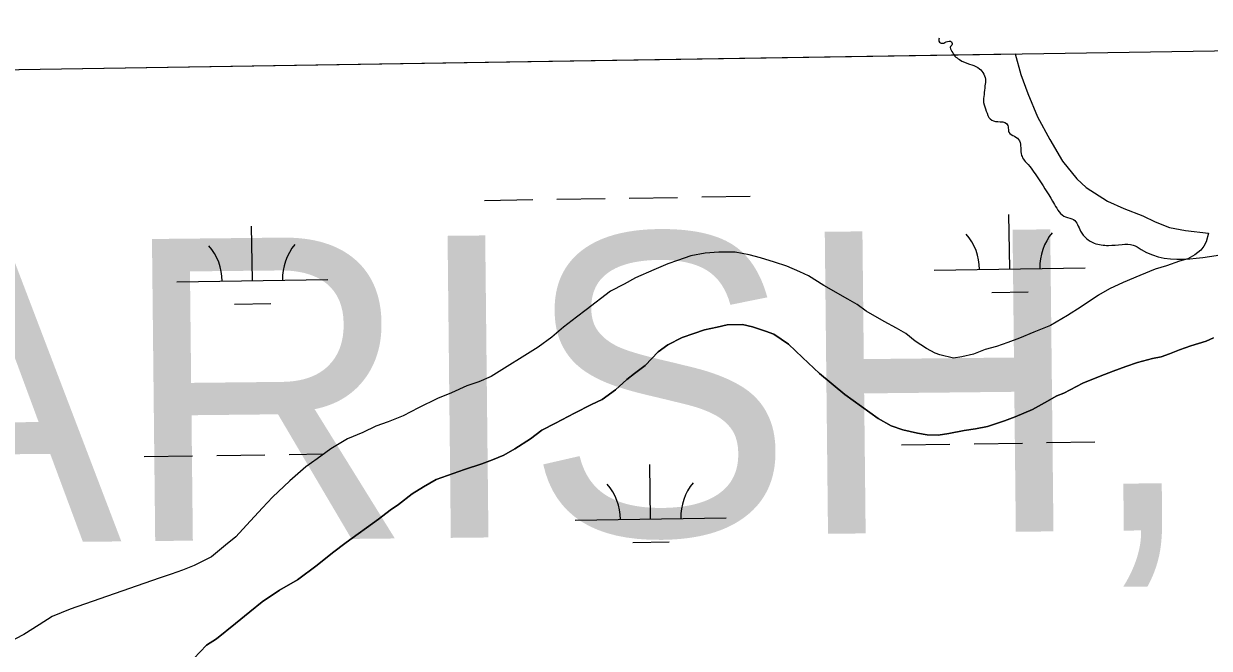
# Model space of a CAD drawing. Extents: x 3823584 to 3861785, y 301729 to 327625.
# Drawn here: x 3857442 to 3858228, y 325413 to 325827 of the extents above; entities that cross this region are included whole.
import ezdxf

# ---------------------------------------------------------------- set-up
doc = ezdxf.new("R2010")
doc.units = 0
for name, color, linetype in [('V-GRID-FRAM', 7, 'Continuous'), ('V-RIVR-EDGE', 7, 'Continuous'), ('V-TOPO-GNAM-IDEN', 7, 'Continuous'), ('V-TOPO-SHOR', 7, 'Continuous'), ('V-WETL-SWMP', 7, 'Continuous')]:
    doc.layers.add(name, color=color, linetype=linetype)

msp = doc.modelspace()

# ---------------------------------------------------------------- linework, layer by layer
at = {"layer": 'V-GRID-FRAM'}
msp.add_lwpolyline([(3827552.18, 325335.99), (3859397.29, 325827), (3859685.54, 307646.85), (3827824.57, 307155.59), (3827552.18, 325335.99)], dxfattribs=at)
at = {"layer": 'V-RIVR-EDGE'}
msp.add_spline([(3858048.68, 325817.51), (3858048.24, 325816.16), (3858050, 325814.1), (3858053.22, 325814.97), (3858056.74, 325814.96), (3858057.03, 325812.91), (3858056.14, 325812.03), (3858057.02, 325808.52), (3858059.06, 325805.58), (3858061.98, 325803.23), (3858068.71, 325800.28), (3858074.28, 325797.93), (3858079.24, 325790.3), (3858078.93, 325785.9), (3858078.33, 325780.04), (3858078.03, 325774.77), (3858079.77, 325769.2), (3858082.39, 325763.92), (3858087.37, 325762.15), (3858093.23, 325760.96), (3858094.39, 325757.74), (3858094.68, 325755.1), (3858098.48, 325752.45), (3858101.7, 325749.52), (3858103.14, 325739.84), (3858107.52, 325733.68), (3858114.82, 325723.7), (3858125.03, 325707.27), (3858132.34, 325699.05), (3858137.61, 325697.27), (3858142.27, 325689.64), (3858151.34, 325681.71), (3858160.71, 325680.22), (3858169.79, 325680.79), (3858177.12, 325680.48), (3858182.38, 325677.53), (3858249.77, 325676.19), (3858298.12, 325678.42), (3858315.71, 325683.06), (3858321.57, 325685.98), (3858325.97, 325685.97), (3858342.07, 325681.83), (3858349.69, 325680.93), (3858359.36, 325680.61), (3858370.2, 325682.05), (3858379.87, 325681.73), (3858391.29, 325680.24), (3858397.73, 325677.88), (3858402.12, 325673.77), (3858405.03, 325667.9), (3858406.19, 325663.5), (3858404.71, 325657.65), (3858405.29, 325654.13), (3858410.83, 325643.27), (3858414.33, 325635.65), (3858419.58, 325626.55), (3858421.91, 325623.62)], degree=3, dxfattribs=at)
at = {"layer": 'V-TOPO-SHOR'}
for points in [[(3858227.09, 325688.36), (3858225.47, 325682.52), (3858223.89, 325679.8), (3858221.91, 325677.08), (3858217.97, 325674), (3858213.26, 325671.31), (3858207.78, 325669.8), (3858199.16, 325666.76), (3858191.72, 325664.48), (3858181.53, 325660.29), (3858170.55, 325655.7), (3858161.53, 325651.49), (3858154.07, 325647.27), (3858142.67, 325639.57), (3858133.64, 325633.8), (3858122.25, 325627.27), (3858111.28, 325622.68), (3858101.87, 325618.87), (3858094.03, 325615.82), (3858086.59, 325613.16), (3858079.15, 325611.28), (3858071.31, 325608.23), (3858063.48, 325606.35), (3858058.01, 325605.62), (3858049.05, 325607.66), (3858045.94, 325608.86), (3858040.11, 325612.04), (3858032.74, 325616.79), (3858026.54, 325621.93), (3858020.32, 325625.5), (3858012.16, 325629.87), (3858000.12, 325636.62), (3857994.31, 325640.98), (3857988.09, 325644.55), (3857972.17, 325653.68), (3857962.08, 325660.02), (3857956.25, 325662.81), (3857947.69, 325666.41), (3857939.52, 325669.22), (3857930.17, 325672.04), (3857922.77, 325674.07), (3857913.42, 325675.72), (3857902.48, 325675.82), (3857893.5, 325675.12), (3857884.11, 325673.26), (3857875.1, 325670.22), (3857868.83, 325667.94), (3857859.42, 325664.12), (3857847.27, 325658.77), (3857839.81, 325654.54), (3857830.78, 325649.95), (3857814.66, 325637.6), (3857808.36, 325632.59), (3857799.71, 325626.03), (3857791.84, 325619.47), (3857782.79, 325612.91), (3857751.76, 325593.3), (3857743.53, 325589.86), (3857735.69, 325587.2), (3857725.5, 325582.61), (3857716.09, 325578.8), (3857703.53, 325572.67), (3857693.33, 325567.3), (3857683.53, 325563.49), (3857675.31, 325560.44), (3857666.67, 325556.23), (3857656.48, 325552.03), (3857645.49, 325545.49), (3857636.44, 325538.94), (3857628.98, 325533.54), (3857618.34, 325524.28), (3857606.92, 325513.45), (3857600.21, 325506.48), (3857589.56, 325494.87), (3857582.46, 325487.13), (3857575.77, 325481.73), (3857566.32, 325474.01), (3857554.95, 325468.26), (3857547.11, 325465.21), (3857539.66, 325462.54), (3857531.83, 325459.89), (3857472.67, 325439.36), (3857460.91, 325434.4), (3857452.27, 325429.01), (3857442.05, 325422.47), (3857431.06, 325416.72)], [(3858230.29, 325619.08), (3858225.57, 325616.78), (3858215.36, 325613.74), (3858207.89, 325611.07), (3858201.21, 325608.4), (3858195.71, 325606.49), (3858189.82, 325605.37), (3858180.01, 325602.72), (3858172.15, 325600.05), (3858163.9, 325597), (3858155.25, 325593.56), (3858143.85, 325588.97), (3858131.26, 325582.43), (3858126.54, 325580.52), (3858118.27, 325575.9), (3858110.4, 325571.66), (3858099, 325566.68), (3858091.92, 325564.01), (3858080.53, 325560.2), (3858072.68, 325558.71), (3858065.23, 325557.6), (3858055.03, 325555.74), (3858047.97, 325554.63), (3858040.53, 325554.7), (3858034.28, 325555.94), (3858024.51, 325557.99), (3858016.7, 325560.8), (3858008.13, 325565.58), (3857985.96, 325581.46), (3857969.25, 325595.32), (3857957.99, 325606), (3857948.68, 325614.71), (3857938.95, 325621.46), (3857933.49, 325623.47), (3857924.9, 325626.29), (3857918.26, 325627.92), (3857908.07, 325627.62), (3857901.4, 325626.12), (3857893.16, 325624.24), (3857886.09, 325621.96), (3857878.23, 325619.29), (3857868.79, 325614.29), (3857862.48, 325609.65), (3857853.77, 325600.73), (3857846.68, 325595.31), (3857841.55, 325591.44), (3857834.04, 325584.47), (3857825.37, 325578.28), (3857818.29, 325574.83), (3857806.87, 325569.06), (3857794.28, 325562.52), (3857785.23, 325557.91), (3857777.73, 325552.1), (3857767.49, 325545.54), (3857760.01, 325541.31), (3857752.54, 325538.24), (3857745.46, 325535.57), (3857734.07, 325531.76), (3857726.61, 325529.09), (3857715.21, 325525.28), (3857706.94, 325520.27), (3857699.46, 325515.64), (3857690.38, 325508.68), (3857684.87, 325504.82), (3857676.98, 325499.02), (3857655.69, 325483.56), (3857646.61, 325476.59), (3857636.35, 325468.47), (3857623.34, 325458.8), (3857611.52, 325451.86), (3857600.09, 325444.14), (3857591.81, 325437.56), (3857582.33, 325429.82), (3857569.71, 325419.75), (3857563.01, 325415.51), (3857554.7, 325406.58)]]:
    msp.add_lwpolyline(points, dxfattribs=at)
at = {"layer": 'V-WETL-SWMP'}
for p, q in [((3856707.03, 325785.52), (3858098.99, 325806.98)), ((3858098.99, 325806.98), (3858102.63, 325793.36)), ((3858102.63, 325793.36), (3858107.23, 325780.73)), ((3858107.23, 325780.73), (3858113.77, 325765.34)), ((3858113.77, 325765.34), (3858121.89, 325750.31)), ((3858121.89, 325750.31), (3858130.4, 325736.08)), ((3858130.4, 325736.08), (3858139.73, 325724.19)), ((3858139.73, 325724.19), (3858145.97, 325718.62)), ((3858145.97, 325718.62), (3858160.04, 325709.45)), ((3857747.27, 325710.05), (3857779.27, 325710.54)), ((3857795.27, 325710.79), (3857827.26, 325711.28)), ((3857843.26, 325711.53), (3857875.26, 325712.02)), ((3857891.25, 325712.27), (3857923.25, 325712.76)), ((3858160.04, 325709.45), (3858171.01, 325704.62)), ((3858095.33, 325664.66), (3858094.77, 325700.66)), ((3858171.01, 325704.62), (3858183.54, 325699.78)), ((3858183.54, 325699.78), (3858191.77, 325695.77)), ((3857593.48, 325656.93), (3857592.93, 325692.92)), ((3858191.77, 325695.77), (3858201.17, 325692.14)), ((3858201.17, 325692.14), (3858211.77, 325690.08)), ((3858211.77, 325690.08), (3858227.09, 325688.36)), ((3858225.47, 325682.52), (3858223.89, 325679.8)), ((3858227.09, 325688.36), (3858225.47, 325682.52)), ((3857893.5, 325675.12), (3857884.11, 325673.26)), ((3857902.48, 325675.82), (3857893.5, 325675.12)), ((3857913.42, 325675.72), (3857902.48, 325675.82)), ((3857922.77, 325674.06), (3857913.42, 325675.72)), ((3857930.17, 325672.04), (3857922.77, 325674.06)), ((3858217.97, 325674), (3858213.26, 325671.31)), ((3858221.91, 325677.08), (3858217.97, 325674)), ((3858223.89, 325679.8), (3858221.91, 325677.08)), ((3857868.83, 325667.94), (3857859.42, 325664.12)), ((3857875.1, 325670.22), (3857868.83, 325667.94)), ((3857884.11, 325673.26), (3857875.1, 325670.22)), ((3857939.52, 325669.22), (3857930.17, 325672.04)), ((3857947.69, 325666.41), (3857939.52, 325669.22)), ((3857956.25, 325662.81), (3857947.69, 325666.41)), ((3858199.16, 325666.76), (3858191.72, 325664.48)), ((3858207.78, 325669.8), (3858199.16, 325666.76)), ((3858213.26, 325671.31), (3858207.78, 325669.8)), ((3857847.27, 325658.77), (3857839.81, 325654.55)), ((3857859.42, 325664.12), (3857847.27, 325658.77)), ((3857962.08, 325660.02), (3857956.25, 325662.81)), ((3857972.17, 325653.68), (3857962.08, 325660.02)), ((3858045.33, 325663.89), (3858145.32, 325665.44)), ((3858181.53, 325660.29), (3858170.55, 325655.7)), ((3858191.72, 325664.48), (3858181.53, 325660.29)), ((3857543.49, 325656.16), (3857643.47, 325657.7)), ((3857839.81, 325654.55), (3857830.78, 325649.95)), ((3857988.09, 325644.55), (3857972.17, 325653.68)), ((3858161.53, 325651.49), (3858154.07, 325647.27)), ((3858170.55, 325655.7), (3858161.53, 325651.49)), ((3857830.78, 325649.95), (3857814.66, 325637.6)), ((3857994.31, 325640.98), (3857988.09, 325644.55)), ((3858083.57, 325649.05), (3858107.57, 325649.42)), ((3858154.07, 325647.27), (3858142.68, 325639.57)), ((3857581.72, 325641.31), (3857605.72, 325641.68)), ((3857814.66, 325637.6), (3857808.36, 325632.59)), ((3858000.12, 325636.62), (3857994.31, 325640.98)), ((3858012.16, 325629.87), (3858000.12, 325636.62)), ((3858142.68, 325639.57), (3858133.64, 325633.8)), ((3857808.36, 325632.59), (3857799.71, 325626.03)), ((3857901.4, 325626.12), (3857908.07, 325627.62)), ((3857908.07, 325627.62), (3857918.26, 325627.92)), ((3857918.26, 325627.92), (3857924.9, 325626.29)), ((3858020.32, 325625.5), (3858012.16, 325629.87)), ((3858122.25, 325627.27), (3858111.28, 325622.68)), ((3858133.64, 325633.8), (3858122.25, 325627.27)), ((3857791.84, 325619.47), (3857782.79, 325612.92)), ((3857799.71, 325626.03), (3857791.84, 325619.47)), ((3857868.79, 325614.29), (3857878.23, 325619.29)), ((3857878.23, 325619.29), (3857886.09, 325621.96)), ((3857886.09, 325621.96), (3857893.16, 325624.24)), ((3857893.16, 325624.24), (3857901.4, 325626.12)), ((3857924.9, 325626.29), (3857933.49, 325623.47)), ((3857933.49, 325623.47), (3857938.95, 325621.46)), ((3857938.95, 325621.46), (3857948.68, 325614.71)), ((3858026.54, 325621.93), (3858020.32, 325625.5)), ((3858032.73, 325616.79), (3858026.54, 325621.93)), ((3858101.87, 325618.87), (3858094.03, 325615.82)), ((3858111.28, 325622.68), (3858101.87, 325618.87)), ((3858225.57, 325616.78), (3858230.29, 325619.08)), ((3857782.79, 325612.92), (3857751.76, 325593.3)), ((3857862.48, 325609.65), (3857868.79, 325614.29)), ((3857948.68, 325614.71), (3857958, 325606)), ((3858040.11, 325612.04), (3858032.73, 325616.79)), ((3858045.94, 325608.86), (3858040.11, 325612.04)), ((3858079.15, 325611.28), (3858071.31, 325608.23)), ((3858086.59, 325613.16), (3858079.15, 325611.28)), ((3858094.03, 325615.82), (3858086.59, 325613.16)), ((3858201.21, 325608.4), (3858207.89, 325611.07)), ((3858207.89, 325611.07), (3858215.36, 325613.74)), ((3858215.36, 325613.74), (3858225.57, 325616.78)), ((3857853.78, 325600.73), (3857862.48, 325609.65)), ((3857958, 325606), (3857969.25, 325595.32)), ((3858049.05, 325607.66), (3858045.94, 325608.86)), ((3858058.01, 325605.62), (3858049.05, 325607.66)), ((3858063.48, 325606.35), (3858058.01, 325605.62)), ((3858071.31, 325608.23), (3858063.48, 325606.35)), ((3858180.01, 325602.72), (3858189.82, 325605.37)), ((3858189.82, 325605.37), (3858195.71, 325606.49)), ((3858195.71, 325606.49), (3858201.21, 325608.4)), ((3857841.55, 325591.44), (3857846.68, 325595.31)), ((3857846.68, 325595.31), (3857853.78, 325600.73)), ((3857969.25, 325595.32), (3857985.96, 325581.46)), ((3858155.25, 325593.56), (3858163.9, 325597)), ((3858163.9, 325597), (3858172.15, 325600.05)), ((3858172.15, 325600.05), (3858180.01, 325602.72)), ((3857743.53, 325589.86), (3857735.69, 325587.2)), ((3857751.76, 325593.3), (3857743.53, 325589.86)), ((3857834.04, 325584.47), (3857841.55, 325591.44)), ((3858131.26, 325582.43), (3858143.85, 325588.97)), ((3858143.85, 325588.97), (3858155.25, 325593.56)), ((3857725.5, 325582.61), (3857716.09, 325578.8)), ((3857735.69, 325587.2), (3857725.5, 325582.61)), ((3857825.37, 325578.28), (3857834.04, 325584.47)), ((3857985.96, 325581.46), (3858008.13, 325565.58)), ((3858118.27, 325575.9), (3858126.54, 325580.52)), ((3858126.54, 325580.52), (3858131.26, 325582.43)), ((3857703.54, 325572.67), (3857693.33, 325567.3)), ((3857716.09, 325578.8), (3857703.54, 325572.67)), ((3857806.87, 325569.06), (3857818.29, 325574.82)), ((3857818.29, 325574.82), (3857825.37, 325578.28)), ((3858098.99, 325566.68), (3858110.4, 325571.66)), ((3858110.4, 325571.66), (3858118.27, 325575.9)), ((3857693.33, 325567.3), (3857683.53, 325563.49)), ((3857794.28, 325562.52), (3857806.87, 325569.06)), ((3858008.13, 325565.58), (3858016.7, 325560.8)), ((3858080.53, 325560.2), (3858091.92, 325564.01)), ((3858091.92, 325564.01), (3858098.99, 325566.68)), ((3857666.67, 325556.23), (3857656.48, 325552.03)), ((3857675.31, 325560.44), (3857666.67, 325556.23)), ((3857683.53, 325563.49), (3857675.31, 325560.44)), ((3857777.73, 325552.1), (3857785.23, 325557.91)), ((3857785.23, 325557.91), (3857794.28, 325562.52)), ((3858016.7, 325560.8), (3858024.51, 325557.99)), ((3858024.51, 325557.99), (3858034.28, 325555.94)), ((3858034.28, 325555.94), (3858040.53, 325554.7)), ((3858055.03, 325555.74), (3858065.23, 325557.6)), ((3858065.23, 325557.6), (3858072.68, 325558.71)), ((3858072.68, 325558.71), (3858080.53, 325560.2)), ((3857656.48, 325552.03), (3857645.49, 325545.49)), ((3857767.49, 325545.54), (3857777.73, 325552.1)), ((3858023.71, 325548.11), (3858055.71, 325548.61)), ((3858040.53, 325554.7), (3858047.97, 325554.63)), ((3858047.97, 325554.63), (3858055.03, 325555.74)), ((3858071.7, 325548.85), (3858103.7, 325549.35)), ((3858119.7, 325549.59), (3858151.69, 325550.09)), ((3857521.86, 325540.38), (3857553.86, 325540.87)), ((3857569.85, 325541.12), (3857601.85, 325541.61)), ((3857617.85, 325541.86), (3857640.96, 325542.21)), ((3857645.49, 325545.49), (3857636.44, 325538.94)), ((3857752.54, 325538.24), (3857760.01, 325541.31)), ((3857760.01, 325541.31), (3857767.49, 325545.54)), ((3857628.97, 325533.55), (3857618.34, 325524.28)), ((3857636.44, 325538.94), (3857628.97, 325533.55)), ((3857734.07, 325531.76), (3857745.46, 325535.57)), ((3857745.46, 325535.57), (3857752.54, 325538.24)), ((3857857.38, 325499.11), (3857856.83, 325535.11)), ((3857706.94, 325520.27), (3857715.21, 325525.28)), ((3857715.21, 325525.28), (3857726.61, 325529.09)), ((3857726.61, 325529.09), (3857734.07, 325531.76)), ((3857618.34, 325524.28), (3857606.92, 325513.45)), ((3857699.46, 325515.64), (3857706.94, 325520.27)), ((3857606.92, 325513.45), (3857600.21, 325506.49)), ((3857684.87, 325504.82), (3857690.38, 325508.68)), ((3857690.38, 325508.68), (3857699.46, 325515.64)), ((3857600.21, 325506.49), (3857589.56, 325494.87)), ((3857676.98, 325499.02), (3857684.87, 325504.82)), ((3857589.56, 325494.87), (3857582.46, 325487.13)), ((3857655.68, 325483.55), (3857676.98, 325499.02)), ((3857807.39, 325498.34), (3857907.37, 325499.89)), ((3857582.46, 325487.13), (3857575.77, 325481.73)), ((3857575.77, 325481.73), (3857566.32, 325474.01)), ((3857646.61, 325476.59), (3857655.68, 325483.55)), ((3857845.62, 325483.5), (3857869.62, 325483.87)), ((3857566.32, 325474.01), (3857554.95, 325468.26)), ((3857636.35, 325468.47), (3857646.61, 325476.59)), ((3857539.66, 325462.55), (3857531.83, 325459.89)), ((3857547.11, 325465.21), (3857539.66, 325462.55)), ((3857554.95, 325468.26), (3857547.11, 325465.21)), ((3857623.34, 325458.8), (3857636.35, 325468.47)), ((3857531.83, 325459.89), (3857472.67, 325439.36)), ((3857611.52, 325451.86), (3857623.34, 325458.8)), ((3857600.09, 325444.14), (3857611.52, 325451.86)), ((3857472.67, 325439.36), (3857460.91, 325434.4)), ((3857591.81, 325437.56), (3857600.09, 325444.14)), ((3857460.91, 325434.4), (3857452.27, 325429.01)), ((3857582.33, 325429.82), (3857591.81, 325437.56)), ((3857442.05, 325422.47), (3857431.06, 325416.72)), ((3857452.27, 325429.01), (3857442.05, 325422.47)), ((3857569.71, 325419.75), (3857582.33, 325429.82)), ((3857554.7, 325406.58), (3857563.01, 325415.51)), ((3857563.01, 325415.51), (3857569.71, 325419.75))]:
    msp.add_line(p, q, dxfattribs=at)
for centre, start, end in [((3858040.08, 325664.29), 0.11154, 41.6552), ((3858150.56, 325665.99), 140.11153, 181.65519), ((3857538.24, 325656.55), 0.11154, 41.6552), ((3857648.71, 325658.25), 140.11153, 181.65519), ((3857802.14, 325498.74), 0.11154, 41.6552), ((3857912.61, 325500.44), 140.11153, 181.65519)]:
    msp.add_arc(centre, 35.25, start, end, dxfattribs=at)

# ---------------------------------------------------------------- texts
at = {"layer": 'V-TOPO-GNAM-IDEN'}
msp.add_text('PARISH,', height=200, rotation=0.61622, dxfattribs=at).set_placement((3857150.43, 325480.38))

doc.saveas('drawing.dxf')
